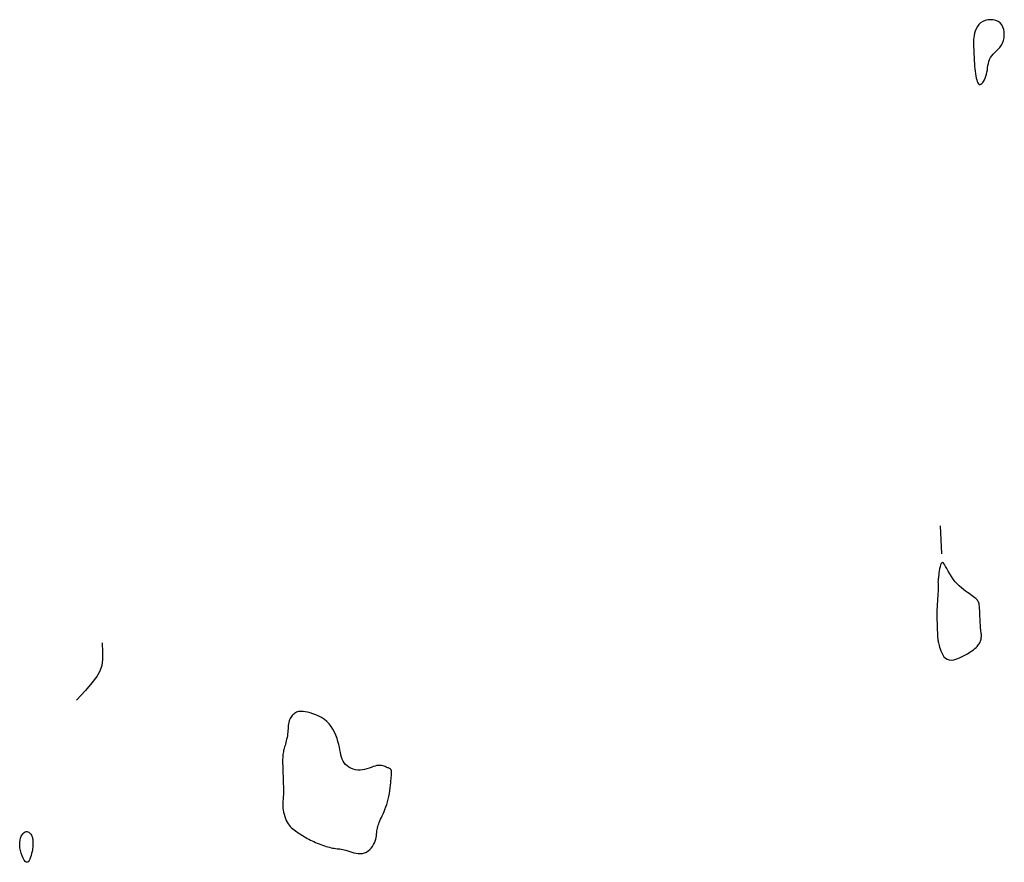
# Model space of a CAD drawing. Header units: millimetres. Extents: x 32690613 to 32693367, y 5343692 to 5344708.
# Tile 891 of 1009: x 32693225 to 32693260, y 5344373 to 5344403. Entities that reach past the tile are written whole.
import ezdxf

# ---------------------------------------------------------------- set-up
doc = ezdxf.new("R2010")
doc.units = ezdxf.units.MM
doc.header["$LTSCALE"] = 20
doc.layers.add('02-DGM_HL_491.50', color=72, linetype='Continuous')
doc.layers.add('02-DGM_HL_492.00', color=82, linetype='Continuous')

msp = doc.modelspace()

# ---------------------------------------------------------------- linework, layer by layer
at = {"layer": '02-DGM_HL_491.50', "elevation": 491.5, "flags": 128}
for points in [[(32693259.909, 5344401.955), (32693259.942, 5344402.044), (32693259.963, 5344402.14), (32693259.973, 5344402.24), (32693259.97, 5344402.339), (32693259.954, 5344402.436), (32693259.925, 5344402.526), (32693259.882, 5344402.607), (32693259.825, 5344402.674), (32693259.753, 5344402.726), (32693259.67, 5344402.763), (32693259.579, 5344402.783), (32693259.483, 5344402.79), (32693259.387, 5344402.781), (32693259.294, 5344402.759), (32693259.207, 5344402.724), (32693259.13, 5344402.675), (32693259.066, 5344402.614), (32693259.013, 5344402.544), (32693258.972, 5344402.467), (32693258.94, 5344402.386), (32693258.916, 5344402.304), (32693258.899, 5344402.224), (32693258.887, 5344402.149), (32693258.879, 5344402.081), (32693258.874, 5344402.024), (32693258.871, 5344401.975), (32693258.87, 5344401.935), (32693258.87, 5344401.901), (32693258.871, 5344401.873), (32693258.873, 5344401.848), (32693258.876, 5344401.827), (32693258.878, 5344401.807), (32693258.88, 5344401.788), (32693258.882, 5344401.768), (32693258.883, 5344401.745), (32693258.885, 5344401.718), (32693258.886, 5344401.685), (32693258.888, 5344401.646), (32693258.89, 5344401.599), (32693258.892, 5344401.542), (32693258.895, 5344401.474), (32693258.898, 5344401.397), (32693258.902, 5344401.314), (32693258.908, 5344401.225), (32693258.914, 5344401.134), (32693258.922, 5344401.042), (32693258.931, 5344400.952), (32693258.943, 5344400.865), (32693258.956, 5344400.783), (32693258.971, 5344400.709), (32693258.988, 5344400.643), (32693259.008, 5344400.586), (32693259.03, 5344400.54), (32693259.054, 5344400.506), (32693259.08, 5344400.485), (32693259.109, 5344400.478), (32693259.139, 5344400.487), (32693259.171, 5344400.51), (32693259.204, 5344400.545), (32693259.236, 5344400.591), (32693259.267, 5344400.646), (32693259.295, 5344400.708), (32693259.32, 5344400.776), (32693259.34, 5344400.848), (32693259.356, 5344400.923), (32693259.368, 5344400.999), (32693259.379, 5344401.076), (32693259.391, 5344401.153), (32693259.405, 5344401.228), (32693259.424, 5344401.301), (32693259.45, 5344401.372), (32693259.484, 5344401.438), (32693259.528, 5344401.5), (32693259.58, 5344401.559), (32693259.637, 5344401.617), (32693259.697, 5344401.676), (32693259.757, 5344401.737), (32693259.814, 5344401.803), (32693259.865, 5344401.875)], [(32693259.034, 5344382.068), (32693259.012, 5344382.098), (32693258.986, 5344382.128), (32693258.956, 5344382.157), (32693258.92, 5344382.187), (32693258.879, 5344382.219), (32693258.832, 5344382.253), (32693258.78, 5344382.29), (32693258.722, 5344382.33), (32693258.657, 5344382.375), (32693258.589, 5344382.424), (32693258.517, 5344382.478), (32693258.442, 5344382.538), (32693258.368, 5344382.604), (32693258.294, 5344382.677), (32693258.222, 5344382.757), (32693258.153, 5344382.844), (32693258.09, 5344382.938), (32693258.031, 5344383.036), (32693257.977, 5344383.133), (32693257.927, 5344383.224), (32693257.882, 5344383.304), (32693257.841, 5344383.37), (32693257.805, 5344383.415), (32693257.773, 5344383.437), (32693257.745, 5344383.431), (32693257.72, 5344383.401), (32693257.7, 5344383.353), (32693257.682, 5344383.29), (32693257.667, 5344383.219), (32693257.654, 5344383.144), (32693257.644, 5344383.07), (32693257.635, 5344383.002), (32693257.628, 5344382.945), (32693257.622, 5344382.897), (32693257.617, 5344382.858), (32693257.614, 5344382.826), (32693257.611, 5344382.799), (32693257.61, 5344382.777), (32693257.609, 5344382.757), (32693257.609, 5344382.739), (32693257.61, 5344382.721), (32693257.612, 5344382.702), (32693257.614, 5344382.68), (32693257.615, 5344382.653), (32693257.616, 5344382.621), (32693257.616, 5344382.582), (32693257.616, 5344382.535), (32693257.614, 5344382.477), (32693257.61, 5344382.409), (32693257.606, 5344382.332), (32693257.6, 5344382.246), (32693257.594, 5344382.154), (32693257.588, 5344382.057), (32693257.583, 5344381.958), (32693257.578, 5344381.856), (32693257.574, 5344381.755), (32693257.572, 5344381.655), (32693257.572, 5344381.558), (32693257.572, 5344381.464), (32693257.574, 5344381.375), (32693257.576, 5344381.289), (32693257.578, 5344381.21), (32693257.581, 5344381.137), (32693257.583, 5344381.07), (32693257.586, 5344381.012), (32693257.588, 5344380.96), (32693257.59, 5344380.914), (32693257.592, 5344380.873), (32693257.594, 5344380.837), (32693257.596, 5344380.803), (32693257.598, 5344380.772), (32693257.601, 5344380.742), (32693257.604, 5344380.713), (32693257.608, 5344380.683), (32693257.613, 5344380.651), (32693257.62, 5344380.616), (32693257.628, 5344380.577), (32693257.639, 5344380.533), (32693257.652, 5344380.483), (32693257.669, 5344380.425), (32693257.689, 5344380.36), (32693257.713, 5344380.289), (32693257.743, 5344380.217), (32693257.779, 5344380.148), (32693257.822, 5344380.084), (32693257.874, 5344380.03), (32693257.935, 5344379.99), (32693258.006, 5344379.966), (32693258.089, 5344379.961), (32693258.179, 5344379.974), (32693258.276, 5344380.001), (32693258.375, 5344380.039), (32693258.474, 5344380.085), (32693258.57, 5344380.136), (32693258.66, 5344380.188), (32693258.742, 5344380.24), (32693258.812, 5344380.288), (32693258.872, 5344380.332), (32693258.923, 5344380.372), (32693258.966, 5344380.41), (32693259.002, 5344380.446), (32693259.031, 5344380.48), (32693259.056, 5344380.513), (32693259.077, 5344380.545), (32693259.096, 5344380.577), (32693259.111, 5344380.609), (32693259.125, 5344380.641), (32693259.136, 5344380.673), (32693259.144, 5344380.705), (32693259.15, 5344380.738), (32693259.154, 5344380.771), (32693259.156, 5344380.804), (32693259.156, 5344380.838), (32693259.155, 5344380.873), (32693259.151, 5344380.91), (32693259.147, 5344380.951), (32693259.142, 5344380.994), (32693259.136, 5344381.042), (32693259.13, 5344381.095), (32693259.125, 5344381.154), (32693259.12, 5344381.22), (32693259.115, 5344381.29), (32693259.111, 5344381.364), (32693259.107, 5344381.44), (32693259.103, 5344381.515), (32693259.1, 5344381.589), (32693259.097, 5344381.66), (32693259.095, 5344381.725), (32693259.092, 5344381.784), (32693259.09, 5344381.838), (32693259.086, 5344381.885), (32693259.081, 5344381.929), (32693259.074, 5344381.968), (32693259.064, 5344382.004), (32693259.051, 5344382.037)]]:
    msp.add_lwpolyline(points, close=True, dxfattribs=at)
msp.add_lwpolyline([(32693257.69, 5344384.744), (32693257.729, 5344383.745)], dxfattribs=at)
at = {"layer": '02-DGM_HL_492.00', "elevation": 492, "flags": 128}
msp.add_lwpolyline([(32693227.83, 5344380.575), (32693227.841, 5344380.243), (32693227.838, 5344379.981), (32693227.809, 5344379.765), (32693227.744, 5344379.571), (32693227.633, 5344379.375), (32693227.463, 5344379.153), (32693227.226, 5344378.882), (32693226.909, 5344378.538)], dxfattribs=at)
for points in [[(32693234.414, 5344374.184), (32693234.449, 5344374.126), (32693234.488, 5344374.075), (32693234.53, 5344374.028), (32693234.573, 5344373.986), (32693234.618, 5344373.947), (32693234.664, 5344373.912), (32693234.711, 5344373.878), (32693234.757, 5344373.846), (32693234.802, 5344373.815), (32693234.848, 5344373.784), (32693234.893, 5344373.753), (32693234.939, 5344373.723), (32693234.985, 5344373.693), (32693235.034, 5344373.664), (32693235.083, 5344373.634), (32693235.135, 5344373.605), (32693235.19, 5344373.576), (32693235.247, 5344373.547), (32693235.305, 5344373.519), (32693235.366, 5344373.491), (32693235.427, 5344373.463), (32693235.49, 5344373.437), (32693235.553, 5344373.412), (32693235.617, 5344373.387), (32693235.68, 5344373.365), (32693235.743, 5344373.343), (32693235.805, 5344373.323), (32693235.866, 5344373.305), (32693235.926, 5344373.289), (32693235.985, 5344373.275), (32693236.041, 5344373.263), (32693236.094, 5344373.253), (32693236.146, 5344373.246), (32693236.195, 5344373.24), (32693236.244, 5344373.235), (32693236.293, 5344373.23), (32693236.344, 5344373.223), (32693236.397, 5344373.214), (32693236.453, 5344373.202), (32693236.514, 5344373.186), (32693236.58, 5344373.166), (32693236.65, 5344373.142), (32693236.723, 5344373.119), (32693236.799, 5344373.097), (32693236.876, 5344373.078), (32693236.953, 5344373.067), (32693237.028, 5344373.063), (32693237.102, 5344373.07), (32693237.173, 5344373.09), (32693237.24, 5344373.12), (32693237.303, 5344373.161), (32693237.361, 5344373.209), (32693237.413, 5344373.263), (32693237.46, 5344373.323), (32693237.5, 5344373.385), (32693237.532, 5344373.448), (32693237.557, 5344373.512), (32693237.576, 5344373.575), (32693237.589, 5344373.637), (32693237.599, 5344373.698), (32693237.606, 5344373.757), (32693237.612, 5344373.815), (32693237.618, 5344373.871), (32693237.625, 5344373.925), (32693237.635, 5344373.976), (32693237.647, 5344374.026), (32693237.662, 5344374.075), (32693237.68, 5344374.125), (32693237.7, 5344374.176), (32693237.722, 5344374.229), (32693237.748, 5344374.286), (32693237.775, 5344374.347), (32693237.805, 5344374.414), (32693237.837, 5344374.485), (32693237.869, 5344374.561), (32693237.901, 5344374.642), (32693237.933, 5344374.727), (32693237.964, 5344374.816), (32693237.993, 5344374.909), (32693238.018, 5344375.006), (32693238.04, 5344375.105), (32693238.059, 5344375.206), (32693238.075, 5344375.307), (32693238.089, 5344375.404), (32693238.1, 5344375.498), (32693238.109, 5344375.585), (32693238.116, 5344375.664), (32693238.122, 5344375.732), (32693238.127, 5344375.789), (32693238.131, 5344375.836), (32693238.134, 5344375.873), (32693238.136, 5344375.902), (32693238.137, 5344375.925), (32693238.138, 5344375.944), (32693238.138, 5344375.96), (32693238.138, 5344375.974), (32693238.137, 5344375.988), (32693238.136, 5344376.001), (32693238.134, 5344376.015), (32693238.131, 5344376.028), (32693238.127, 5344376.04), (32693238.122, 5344376.051), (32693238.116, 5344376.062), (32693238.109, 5344376.071), (32693238.1, 5344376.079), (32693238.089, 5344376.086), (32693238.076, 5344376.093), (32693238.061, 5344376.1), (32693238.044, 5344376.107), (32693238.024, 5344376.116), (32693238.001, 5344376.125), (32693237.974, 5344376.137), (32693237.944, 5344376.151), (32693237.91, 5344376.165), (32693237.872, 5344376.18), (32693237.83, 5344376.193), (32693237.784, 5344376.202), (32693237.734, 5344376.208), (32693237.679, 5344376.207), (32693237.619, 5344376.2), (32693237.555, 5344376.185), (32693237.486, 5344376.164), (32693237.414, 5344376.139), (32693237.338, 5344376.112), (32693237.259, 5344376.087), (32693237.179, 5344376.065), (32693237.097, 5344376.049), (32693237.014, 5344376.041), (32693236.931, 5344376.043), (32693236.848, 5344376.055), (32693236.768, 5344376.076), (32693236.692, 5344376.105), (32693236.62, 5344376.143), (32693236.555, 5344376.188), (32693236.497, 5344376.239), (32693236.448, 5344376.297), (32693236.409, 5344376.361), (32693236.378, 5344376.43), (32693236.353, 5344376.505), (32693236.333, 5344376.585), (32693236.315, 5344376.67), (32693236.297, 5344376.76), (32693236.278, 5344376.856), (32693236.255, 5344376.957), (32693236.228, 5344377.062), (32693236.194, 5344377.171), (32693236.154, 5344377.28), (32693236.107, 5344377.389), (32693236.051, 5344377.494), (32693235.988, 5344377.595), (32693235.916, 5344377.689), (32693235.834, 5344377.774), (32693235.743, 5344377.849), (32693235.645, 5344377.913), (32693235.542, 5344377.968), (32693235.438, 5344378.014), (32693235.334, 5344378.052), (32693235.234, 5344378.081), (32693235.141, 5344378.104), (32693235.056, 5344378.119), (32693234.983, 5344378.129), (32693234.921, 5344378.133), (32693234.868, 5344378.132), (32693234.822, 5344378.126), (32693234.782, 5344378.115), (32693234.746, 5344378.101), (32693234.714, 5344378.084), (32693234.683, 5344378.063), (32693234.653, 5344378.04), (32693234.623, 5344378.013), (32693234.595, 5344377.984), (32693234.568, 5344377.952), (32693234.543, 5344377.917), (32693234.52, 5344377.879), (32693234.501, 5344377.837), (32693234.485, 5344377.791), (32693234.474, 5344377.742), (32693234.465, 5344377.689), (32693234.459, 5344377.634), (32693234.454, 5344377.576), (32693234.45, 5344377.516), (32693234.446, 5344377.455), (32693234.441, 5344377.393), (32693234.434, 5344377.33), (32693234.425, 5344377.268), (32693234.413, 5344377.205), (32693234.4, 5344377.144), (32693234.386, 5344377.084), (32693234.371, 5344377.025), (32693234.356, 5344376.97), (32693234.341, 5344376.917), (32693234.327, 5344376.868), (32693234.314, 5344376.822), (32693234.302, 5344376.779), (32693234.291, 5344376.736), (32693234.282, 5344376.694), (32693234.274, 5344376.649), (32693234.267, 5344376.601), (32693234.262, 5344376.549), (32693234.258, 5344376.49), (32693234.256, 5344376.423), (32693234.256, 5344376.35), (32693234.256, 5344376.271), (32693234.258, 5344376.187), (32693234.26, 5344376.1), (32693234.263, 5344376.009), (32693234.267, 5344375.916), (32693234.27, 5344375.823), (32693234.274, 5344375.729), (32693234.277, 5344375.637), (32693234.281, 5344375.546), (32693234.283, 5344375.458), (32693234.285, 5344375.375), (32693234.285, 5344375.296), (32693234.285, 5344375.223), (32693234.283, 5344375.156), (32693234.279, 5344375.097), (32693234.275, 5344375.044), (32693234.27, 5344374.995), (32693234.265, 5344374.948), (32693234.262, 5344374.901), (32693234.26, 5344374.853), (32693234.26, 5344374.801), (32693234.263, 5344374.744), (32693234.269, 5344374.681), (32693234.279, 5344374.612), (32693234.292, 5344374.54), (32693234.309, 5344374.465), (32693234.33, 5344374.391), (32693234.354, 5344374.318), (32693234.382, 5344374.249)], [(32693224.887, 5344373.371), (32693224.888, 5344373.461), (32693224.899, 5344373.543), (32693224.918, 5344373.617), (32693224.942, 5344373.681), (32693224.972, 5344373.736), (32693225.006, 5344373.781), (32693225.041, 5344373.815), (32693225.077, 5344373.837), (32693225.112, 5344373.849), (32693225.146, 5344373.85), (32693225.179, 5344373.842), (32693225.21, 5344373.827), (32693225.238, 5344373.806), (32693225.263, 5344373.78), (32693225.285, 5344373.752), (32693225.304, 5344373.721), (32693225.319, 5344373.691), (32693225.33, 5344373.66), (32693225.339, 5344373.629), (32693225.345, 5344373.598), (32693225.35, 5344373.567), (32693225.352, 5344373.535), (32693225.354, 5344373.504), (32693225.355, 5344373.473), (32693225.357, 5344373.442), (32693225.357, 5344373.409), (32693225.357, 5344373.375), (32693225.355, 5344373.338), (32693225.352, 5344373.296), (32693225.347, 5344373.25), (32693225.338, 5344373.198), (32693225.327, 5344373.138), (32693225.312, 5344373.072), (32693225.293, 5344373.002), (32693225.272, 5344372.933), (32693225.247, 5344372.869), (32693225.219, 5344372.815), (32693225.188, 5344372.775), (32693225.155, 5344372.754), (32693225.119, 5344372.755), (32693225.081, 5344372.782), (32693225.043, 5344372.832), (32693225.005, 5344372.901), (32693224.97, 5344372.984), (32693224.939, 5344373.076), (32693224.913, 5344373.175), (32693224.896, 5344373.275)]]:
    msp.add_lwpolyline(points, close=True, dxfattribs=at)

doc.saveas('drawing.dxf')
